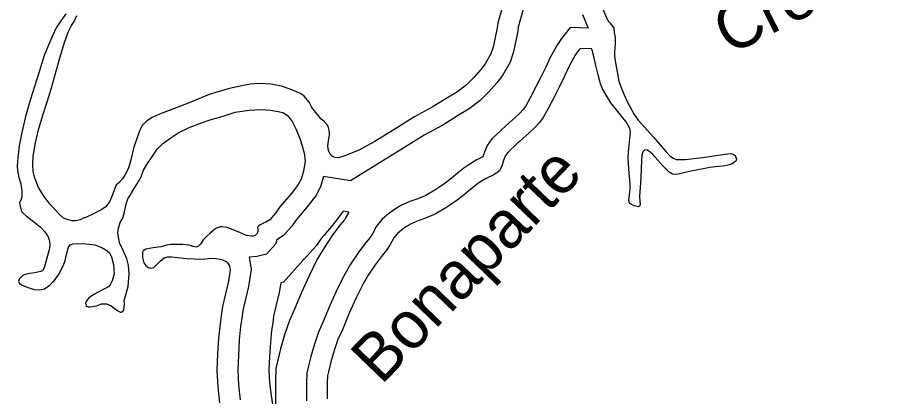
# Model space of a CAD drawing. Extents: x 2104537 to 2336408, y 34176 to 229611.
# Drawn here: x 2136894 to 2139620, y 42368 to 43568 of the extents above; entities that cross this region are included whole.
import ezdxf

# ---------------------------------------------------------------- set-up
doc = ezdxf.new("R2010")
doc.units = 0
for name, color, linetype in [('Exist Hydrographic Buffer Line', 7, 'Continuous'), ('Exist Hydrographic Creek Single Shore', 7, 'Continuous'), ('Exist Hydrographic River Shore', 7, 'Continuous'), ('Old_Level_32', 7, 'Continuous')]:
    doc.layers.add(name, color=color, linetype=linetype)

msp = doc.modelspace()

# ---------------------------------------------------------------- linework, layer by layer
at = {"layer": 'Exist Hydrographic Buffer Line'}
for points in [[(2138495.8, 43608), (2138475.5, 43536.7), (2138473.9, 43523.8), (2138465.2, 43478.8), (2138459.6, 43454.8), (2138449.7, 43425.7), (2138426.4, 43383.7), (2138408.1, 43360.2), (2138383.1, 43332.1), (2138355, 43304.3), (2138320.9, 43278.2), (2138284.1, 43255.7), (2138237.2, 43227), (2138179.2, 43194.7), (2138128.7, 43163.7), (2137946.5, 43050.6)], [(2138678.9, 43576.6), (2138696.6, 43533.5)], [(2138639.8, 43535.1), (2138612, 43500), (2138599.5, 43481.6), (2138576.9, 43440.7), (2138562.6, 43410.1), (2138547, 43378.4), (2138531.2, 43347.2), (2138512.1, 43310.4), (2138498.1, 43285.4), (2138491.6, 43275.9), (2138479.9, 43263.5), (2138466.4, 43251.1), (2138447.3, 43234.2), (2138436, 43224.6)], [(2138696.6, 43533.5), (2138639.8, 43535.1)], [(2138436, 43224.6), (2138392.5, 43183.7), (2138377.9, 43162.6), (2138369, 43141.3), (2138366.2, 43132.5), (2138364, 43126.2), (2138343.1, 43115.9), (2138319.5, 43101.6), (2138304, 43091.2), (2138282.5, 43074.1), (2138263.1, 43056.9), (2138240.8, 43039.9), (2138212.6, 43021.4), (2138183.6, 43004.4), (2138155.7, 42992.7), (2138133.3, 42984.9), (2138107.4, 42973.8), (2138084.6, 42960.2), (2138066.3, 42946.4), (2138046.4, 42929.5), (2138028.6, 42907.9), (2138015.1, 42883.2), (2138006.4, 42870), (2137991.6, 42851.4), (2137970.2, 42823.4), (2137946.2, 42787.5), (2137928.1, 42756.3), (2137904.4, 42708.7), (2137881.9, 42658.6), (2137860.2, 42606.4), (2137845.3, 42573), (2137832, 42534.4), (2137820.9, 42495.2), (2137813, 42461.8), (2137808.8, 42443.9), (2137807.3, 42414), (2137807.3, 42378.9), (2137807.3, 42355.1)], [(2137861.2, 43064.1), (2137851.6, 43031.5), (2137836.6, 43003.4), (2137824.5, 42987.1), (2137809.4, 42968.4), (2137787, 42941.8), (2137775.3, 42928.1), (2137761.1, 42907.5), (2137734.6, 42877.8), (2137713.8, 42863.9), (2137709, 42850.3), (2137681.2, 42818.9), (2137650.2, 42811.4), (2137625.8, 42809.1)], [(2137946.5, 43050.6), (2137861.2, 43064.1)], [(2137940.5, 42951.9), (2137923, 42954.6)], [(2137625.8, 42809.1), (2137632.1, 42770.6), (2137628.8, 42744.5), (2137624.2, 42716.7), (2137606.8, 42641.1), (2137603.1, 42616.3), (2137599.4, 42590), (2137595.2, 42548.1), (2137592.1, 42500.3), (2137590.2, 42451.7), (2137592.6, 42404.9), (2137598.1, 42358.5)]]:
    msp.add_lwpolyline(points, dxfattribs=at)
at = {"layer": 'Exist Hydrographic Creek Single Shore'}
for points in [[(2138432.9, 43626.5), (2138411, 43549.8), (2138409.1, 43534.1), (2138401.1, 43492.5), (2138396.4, 43472.9), (2138389.5, 43452.4), (2138371.5, 43419.9), (2138357.7, 43402.2), (2138335.5, 43377.3), (2138311.8, 43353.8), (2138283.8, 43332.4), (2138249.9, 43311.7), (2138204.1, 43283.7), (2138146.1, 43251.4), (2138094.3, 43219.6), (2138022.5, 43175), (2137972.9, 43147.3)], [(2138743, 43593.2), (2138755.4, 43563.2)], [(2137047.2, 43578.4), (2137031.4, 43555.7), (2137017.2, 43534), (2137005.9, 43508.6), (2136990.1, 43472.2), (2136979.4, 43446.2), (2136963.6, 43395.6), (2136949.7, 43351.6), (2136936.4, 43308.2), (2136920.2, 43253.7), (2136908.4, 43203.7), (2136900.7, 43161.2), (2136896.1, 43123.6), (2136894.3, 43098.3)], [(2137888.4, 43129), (2137882.3, 43135.1), (2137876.6, 43146.7), (2137874.3, 43161.5), (2137876.2, 43176.8), (2137880.2, 43194.8), (2137880, 43204.7), (2137878.2, 43212.9), (2137876.4, 43220.5), (2137872.3, 43227.1), (2137864.2, 43237.1), (2137852.3, 43246.2), (2137846.2, 43254.5), (2137836.3, 43266.2), (2137824.1, 43282.9), (2137816.2, 43298.8), (2137809.8, 43306.1), (2137799.5, 43317.8), (2137787.9, 43326.2), (2137775.9, 43332.3), (2137755.7, 43340), (2137728, 43350.3), (2137695.9, 43355.9), (2137657.9, 43358.2), (2137630.3, 43356.5), (2137601.6, 43350.5), (2137559.8, 43341.4), (2137500.1, 43323.6), (2137442.2, 43299.4), (2137390.3, 43279.1), (2137348.3, 43263.5), (2137320.2, 43250.9), (2137302.2, 43238.8), (2137288.2, 43225.3), (2137280.3, 43209), (2137262.6, 43156.9), (2137252.6, 43116.7), (2137244.9, 43090.6), (2137234.6, 43070.4), (2137226.8, 43056.5), (2137214.8, 43044.6), (2137206.7, 43036.5), (2137200.9, 43024.2), (2137195, 43006.2), (2137185.1, 42984.5), (2137178, 42974.7), (2137173.3, 42968.3), (2137159.3, 42958.7), (2137131.1, 42944.5), (2137107.3, 42934.1), (2137104.7, 42933.5), (2137093.1, 42927.8), (2137080.5, 42924.1), (2137067.4, 42924.4), (2137051.4, 42928), (2137040.4, 42933.1), (2137027.1, 42943.9), (2136995, 42979.9), (2136979, 43001.6), (2136961.2, 43029.8), (2136949, 43061.9), (2136944.8, 43080), (2136942.9, 43101.3), (2136944.7, 43127.6), (2136950.4, 43166.8), (2136962.5, 43215.8), (2136976.2, 43261.5), (2136989.8, 43303.2), (2137002, 43344), (2137017.6, 43401.8), (2137031.6, 43450.1), (2137043.9, 43490.9), (2137055.3, 43520.2), (2137065.9, 43541.9), (2137073.4, 43554.3), (2137082.2, 43572.8)], [(2138755.4, 43563.2), (2138760.3, 43554.5), (2138765.1, 43549.5), (2138773.4, 43539.5), (2138777.2, 43533.5), (2138778.9, 43519.7), (2138781.3, 43503.9), (2138781.2, 43483.6), (2138779.4, 43458), (2138779.1, 43444.9), (2138781.5, 43429.4), (2138787.7, 43395.5), (2138793.7, 43365.9), (2138801.8, 43342.1), (2138809.6, 43322.2), (2138819.7, 43301.4), (2138841.8, 43259.9), (2138854.6, 43242.6), (2138902.1, 43188.2), (2138942.3, 43142.5), (2138954.5, 43129.8), (2138964.5, 43122.4), (2138974.3, 43117.9), (2139002.5, 43118.4), (2139058.4, 43124.5), (2139128.2, 43134.6), (2139146.3, 43136.9), (2139154.4, 43135.1), (2139160.3, 43130.7), (2139164.6, 43119.2), (2139162.5, 43112.6), (2139150.6, 43104.7), (2139143, 43101.5), (2139128.5, 43098.5), (2139080.5, 43092.9), (2139016.6, 43080.4), (2138980.6, 43071.9), (2138968.5, 43070.5), (2138962.6, 43072.2), (2138952.5, 43078.3), (2138932.6, 43098.4), (2138916.5, 43115.8), (2138898.5, 43135.8), (2138888.2, 43144.2), (2138881.4, 43148.6), (2138874.5, 43147.7), (2138868.5, 43142.3), (2138865.9, 43131.5), (2138864.3, 43116.1), (2138862.6, 43060.4), (2138858.8, 42999.7), (2138860.3, 42975.7), (2138858.9, 42970.2), (2138855.3, 42968.6), (2138851, 42969.4), (2138842.9, 42972.1), (2138833.1, 42975.6), (2138826.9, 42979.7), (2138824.8, 42989.6), (2138826.8, 43007.6), (2138828.8, 43023.9), (2138828.7, 43040.3), (2138826.6, 43063.3), (2138824.4, 43088), (2138822.5, 43123.5), (2138823.2, 43142.2), (2138828.2, 43184.1), (2138830.3, 43206), (2138829.4, 43211.9), (2138826.3, 43220.2)], [(2138670.8, 43468.6), (2138664.9, 43461.2), (2138655.5, 43447.3), (2138635.4, 43410.9), (2138621.7, 43381.6), (2138605.7, 43349.1), (2138589.6, 43317.3), (2138569.9, 43279.3), (2138553.9, 43250.7), (2138542.8, 43234.5), (2138526, 43216.8), (2138510.3, 43202.3), (2138490.3, 43184.7), (2138478.3, 43174.4), (2138472.3, 43168.6)], [(2138826.3, 43220.2), (2138816.1, 43237.5), (2138806.2, 43250.1), (2138790.2, 43270.1), (2138767.8, 43297.5), (2138751.9, 43323.4), (2138742, 43341.6), (2138735.8, 43357.1), (2138727.8, 43385.2), (2138719.6, 43419.8), (2138715.4, 43439.6), (2138709.3, 43463.6), (2138707.4, 43467.6), (2138670.8, 43468.6)], [(2137243.9, 42716.5), (2137245.8, 42730.6), (2137247.9, 42756.8), (2137245.5, 42783.1), (2137239.7, 42804.6), (2137229.6, 42828.4), (2137217.3, 42854.9), (2137213.4, 42872.3), (2137211.4, 42886.2), (2137213.3, 42900.9), (2137219.2, 42918.8), (2137227.1, 42932.8), (2137233, 42952.4), (2137239.1, 42980.8), (2137243.7, 42993.8), (2137249.1, 43002.9), (2137254.8, 43012.6), (2137261, 43023), (2137273.1, 43040.8), (2137285, 43062.9), (2137292.7, 43084.7), (2137304.9, 43105.2), (2137320.7, 43128.5), (2137336.3, 43151.2), (2137352.7, 43167.3), (2137376.3, 43184.9), (2137404.2, 43203.3), (2137436.4, 43219.1), (2137476.3, 43233.8), (2137506.1, 43244), (2137544, 43255.4), (2137582, 43267.8), (2137626.1, 43273.6), (2137664.2, 43276.1), (2137694, 43273.9), (2137718.2, 43270.1), (2137732.3, 43266.6), (2137746.5, 43258.1), (2137756.1, 43246.4), (2137762.2, 43238.1), (2137774.2, 43212.6), (2137786.4, 43184.5), (2137792.3, 43164.7), (2137800.3, 43138.3), (2137802.8, 43114.3), (2137800.9, 43098.9), (2137796.5, 43076.7), (2137790.5, 43056.4), (2137781, 43038.6), (2137772.6, 43027.3), (2137758.8, 43010.1), (2137737, 42984.3), (2137723.2, 42968.2), (2137709.4, 42948.1), (2137691.3, 42927.8), (2137679.3, 42919.8), (2137669.4, 42916), (2137661.1, 42911.9), (2137657.1, 42908.1), (2137653.1, 42903.9), (2137653.3, 42898.3), (2137653.5, 42890.1), (2137651.4, 42884.2), (2137645.7, 42877.8), (2137639.4, 42876.3), (2137633.5, 42875.7), (2137617.5, 42877.7), (2137598.6, 42886.2), (2137575.5, 42895.5), (2137557.2, 42903.4), (2137541.2, 42905.4), (2137535.3, 42905.5), (2137523.4, 42901.5), (2137517.4, 42897.6), (2137503.4, 42885.4), (2137491.7, 42875.2), (2137481.3, 42863.9), (2137473.2, 42851.6), (2137466.2, 42844.5), (2137459.6, 42841.3), (2137449.4, 42843.2), (2137437.4, 42847.3), (2137417.4, 42849.4), (2137379.3, 42849.5), (2137365.5, 42847.1), (2137347.4, 42842.5), (2137323.7, 42839), (2137299.6, 42834.6), (2137291.7, 42829.8), (2137289.6, 42824.9), (2137289.6, 42808.5), (2137293.9, 42791.1), (2137299.6, 42782.7), (2137307.7, 42777), (2137313.9, 42775.2), (2137320.2, 42775.8), (2137325.8, 42776.7)], [(2138472.3, 43168.6), (2138442.5, 43140.7), (2138435.8, 43130.9), (2138430.6, 43118.6), (2138428.5, 43112), (2138424.7, 43100.6), (2138421.2, 43090.2), (2138416.8, 43082.7), (2138412.8, 43078.9), (2138398.5, 43070), (2138374.6, 43058.3), (2138354.7, 43046.2), (2138342.8, 43038.2), (2138324.8, 43023.8), (2138304.7, 43006.2), (2138278.8, 42986.3), (2138247.2, 42965.6), (2138213, 42945.6), (2138179.3, 42931.5), (2138157.1, 42923.7), (2138137.3, 42915.2), (2138121.3, 42905.7), (2138107.4, 42895.1), (2138093.3, 42883.2), (2138083.3, 42871), (2138071.4, 42849.2), (2138059.5, 42831.4), (2138043.4, 42811), (2138023.5, 42785.2), (2138001.9, 42752.8), (2137985.9, 42725.2), (2137963.8, 42680.7), (2137942.2, 42632.5), (2137920.5, 42580.4), (2137906.4, 42548.9), (2137894.6, 42514.7), (2137884.4, 42478.8), (2137876.9, 42446.7), (2137874, 42434.7), (2137872.9, 42412.4), (2137872.9, 42378.9), (2137872.9, 42361.5)], [(2137972.9, 43147.3), (2137972.4, 43147.1), (2137928.4, 43129.2), (2137908.3, 43123.1), (2137896.5, 43124.9), (2137888.4, 43129)], [(2136894.3, 43098.3), (2136894.9, 43081.9), (2136898.8, 43061.2), (2136905, 43041.4), (2136908.8, 43017.7), (2136909.1, 42999.6), (2136905, 42989.9), (2136901.2, 42981.7), (2136902.9, 42969.2), (2136905.1, 42962), (2136907.2, 42953.7), (2136911.4, 42949.4), (2136923.3, 42939.3), (2136945.3, 42921.8), (2136967.3, 42904), (2136981.4, 42889.9), (2136991.3, 42874), (2136995.6, 42860.1), (2136997.4, 42847.6), (2136995.4, 42832.3), (2136987.7, 42806.2), (2136979.6, 42775.8), (2136973.8, 42766.1), (2136967.9, 42763.9), (2136949.7, 42760), (2136933.9, 42758), (2136919.1, 42755), (2136911.8, 42751.8), (2136899.8, 42739.6), (2136898, 42733.1), (2136901.8, 42725.8), (2136909.9, 42721.4), (2136928.2, 42713.8), (2136948.1, 42707.5), (2136964.8, 42706.5), (2136979.9, 42709.5), (2136987.9, 42714.3), (2136995.9, 42719.7), (2137005.9, 42730.3), (2137011.9, 42735.8), (2137025.8, 42756.2), (2137039.8, 42783.8), (2137045.3, 42798.5), (2137049.6, 42818.1), (2137055.7, 42841.6), (2137061.4, 42848), (2137069.6, 42852.1), (2137087.4, 42852.5), (2137111.3, 42852), (2137139.5, 42848.2), (2137161.6, 42840.5), (2137177.5, 42830.4), (2137185.6, 42822.7), (2137191.6, 42810.4), (2137197.7, 42786.3), (2137199.7, 42756.8), (2137193.7, 42734.9), (2137187.9, 42722.6), (2137181.9, 42716.1), (2137167.9, 42708.2), (2137138.1, 42692.3), (2137120.1, 42680.5), (2137112.1, 42669.9), (2137110, 42664.3), (2137112.1, 42654.5), (2137118.3, 42652.7), (2137124.2, 42652.6), (2137132.1, 42654.1), (2137144.3, 42656.1), (2137160.2, 42662.4), (2137175.9, 42662.1), (2137190.2, 42656.2), (2137200.2, 42648.5), (2137212.2, 42640), (2137216.1, 42638.3), (2137222.3, 42634.3), (2137224.3, 42636.5), (2137230.3, 42642.3), (2137232.1, 42650.5), (2137232.3, 42660.3), (2137231.9, 42672.5), (2137243.9, 42716.5)], [(2137325.8, 42776.7), (2137335.8, 42787), (2137345.5, 42796.6), (2137357.5, 42807.2), (2137369.7, 42810.9), (2137381.5, 42810.7), (2137399.6, 42808.7), (2137427.7, 42804.9), (2137451.6, 42803.8), (2137479.5, 42803.2), (2137507.5, 42806), (2137523.5, 42805.7), (2137539.5, 42802.1), (2137553.9, 42795.9), (2137557.7, 42791.9), (2137563.8, 42781.9), (2137565.8, 42769.4), (2137563.9, 42754), (2137559.8, 42729.5), (2137542.2, 42653.4), (2137538.1, 42625.6), (2137534.3, 42597.7), (2137529.8, 42553.5), (2137526.6, 42503.7), (2137524.6, 42451.3), (2137527.2, 42399.4), (2137533.1, 42349.4)]]:
    msp.add_lwpolyline(points, dxfattribs=at)
at = {"layer": 'Exist Hydrographic River Shore'}
for points in [[(2137940.5, 42951.9), (2137930.8, 42934.1), (2137926.7, 42927.9), (2137914, 42911.9), (2137890.1, 42880.8), (2137862.5, 42839.5), (2137841.4, 42802.9), (2137815.4, 42750.9), (2137791.6, 42697.6), (2137769.8, 42645.4), (2137753.7, 42609.2), (2137738.1, 42563.9), (2137725.6, 42520), (2137717.2, 42484.4), (2137710.9, 42457.7), (2137708.9, 42416.3), (2137708.9, 42378.9), (2137708.9, 42345.4)], [(2137923, 42954.6), (2137902.3, 42926.8), (2137885.4, 42905.7), (2137862, 42878.1), (2137853.5, 42868.1), (2137838.6, 42846.6), (2137799.7, 42802.9), (2137795.6, 42800.2), (2137795.4, 42799.4), (2137734.4, 42730.5), (2137725.9, 42728.4)], [(2137725.9, 42728.4), (2137720.8, 42697.6), (2137703.5, 42622.8), (2137700.5, 42602.3), (2137697.2, 42578.3), (2137693.3, 42539.9), (2137690.4, 42495.2), (2137688.8, 42452.3), (2137690.7, 42413.1), (2137695.6, 42372.2), (2137701.3, 42337.3)]]:
    msp.add_lwpolyline(points, dxfattribs=at)

# ---------------------------------------------------------------- texts
at = {"layer": 'Old_Level_32'}
for s, rotation, p in [('Creek', 26.732, (2139141.8, 43446.4)), ('Bonaparte', 46.088, (2138043.3, 42403))]:
    msp.add_text(s, height=150, rotation=rotation, dxfattribs=at).set_placement(p)

doc.saveas('drawing.dxf')
